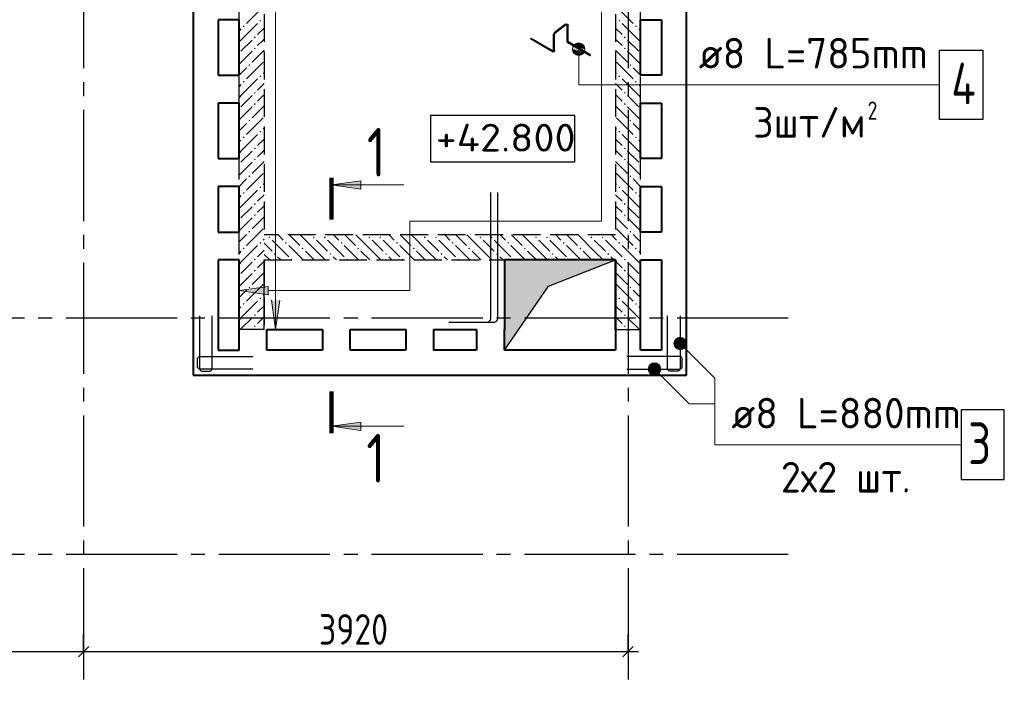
# Model space of a CAD drawing. Header units: millimetres. Extents: x 40580 to 1168286, y -220995 to 81020.
# Tile 320 of 419: x 814359 to 821448, y -112842 to -107992. Entities that reach past the tile are written whole.
import ezdxf

# ---------------------------------------------------------------- set-up
doc = ezdxf.new("R2010")
doc.units = ezdxf.units.MM
for name, pattern in [('______2', [270, 200, -70]), ('______5', [1100, 800, -100, 100, -100]), ('CENTER', [2, 1.25, -0.25, 0.25, -0.25])]:
    doc.linetypes.add(name, pattern=pattern)
for name, color, linetype, lineweight in [('Standard', 7, 'Continuous', 25), ('Высотные отметки', 7, 'Continuous', 25), ('ЖБ Перекрытие верхний уровень', 7, 'Continuous', 35), ('Обрамление проемов стержнями', 7, 'Continuous', 25), ('Общий01', 7, 'Continuous', 13), ('ОСИ', 7, 'CENTER', 15), ('Основная', 7, 'Continuous', 40), ('Позиционная метка линия выноска', 7, 'Continuous', 13), ('Позиционная метка номер позиции', 7, 'Continuous', 13), ('Узлы символ', 7, 'Continuous', 25), ('Фиксатор', 7, 'Continuous', 25)]:
    doc.layers.add(name, color=color, linetype=linetype, lineweight=lineweight)
doc.layers.add('ЖБ Стена верхний уровень', color=7, linetype='______2', true_color=0x656565)
doc.layers.add('Тонкие', color=7, linetype='Continuous')
doc.layers.add('ФВ-2', color=7, linetype='Continuous')
doc.styles.add('GOST 2.304', font='isocpeur.ttf', dxfattribs={"width": 0.8})
doc.styles.add('GOST 2.304-81', font='txt')
doc.styles.add('ISOCPEUR', font='isocpeur.ttf')

msp = doc.modelspace()

# ---------------------------------------------------------------- hatches: boundary and pattern name
at = {"layer": 'ЖБ Стена верхний уровень', "linetype": 'Continuous', "lineweight": -3, "transparency": 33554687}
for points in [[(815978.4, -108039), (815971.9, -108032.5), (815965.4, -108039), (815971.9, -108045.5)], [(816098.4, -107999), (816091.9, -107992.5), (816085.4, -107999), (816091.9, -108005.5)], [(818669.3, -107999), (818675.8, -107992.5), (818682.3, -107999), (818675.8, -108005.5)], [(818789.3, -108039), (818795.8, -108032.5), (818802.3, -108039), (818795.8, -108045.5)], [(816058.4, -108119), (816051.9, -108112.5), (816045.4, -108119), (816051.9, -108125.5)], [(818709.3, -108119), (818715.8, -108112.5), (818722.3, -108119), (818715.8, -108125.5)], [(816058.4, -108199), (816051.9, -108192.5), (816045.4, -108199), (816051.9, -108205.5)], [(818709.3, -108199), (818715.8, -108192.5), (818722.3, -108199), (818715.8, -108205.5)], [(816018.4, -108319), (816011.9, -108312.5), (816005.4, -108319), (816011.9, -108325.5)], [(818749.3, -108319), (818755.8, -108312.5), (818762.3, -108319), (818755.8, -108325.5)], [(816098.4, -108399), (816091.9, -108392.5), (816085.4, -108399), (816091.9, -108405.5)], [(818669.3, -108399), (818675.8, -108392.5), (818682.3, -108399), (818675.8, -108405.5)], [(815978.4, -108439), (815971.9, -108432.5), (815965.4, -108439), (815971.9, -108445.5)], [(818789.3, -108439), (818795.8, -108432.5), (818802.3, -108439), (818795.8, -108445.5)], [(816058.4, -108519), (816051.9, -108512.5), (816045.4, -108519), (816051.9, -108525.5)], [(818709.3, -108519), (818715.8, -108512.5), (818722.3, -108519), (818715.8, -108525.5)], [(816058.4, -108599), (816051.9, -108592.5), (816045.4, -108599), (816051.9, -108605.5)], [(818709.3, -108599), (818715.8, -108592.5), (818722.3, -108599), (818715.8, -108605.5)], [(816018.4, -108719), (816011.9, -108712.5), (816005.4, -108719), (816011.9, -108725.5)], [(818749.3, -108719), (818755.8, -108712.5), (818762.3, -108719), (818755.8, -108725.5)], [(816098.4, -108799), (816091.9, -108792.5), (816085.4, -108799), (816091.9, -108805.5)], [(818669.3, -108799), (818675.8, -108792.5), (818682.3, -108799), (818675.8, -108805.5)], [(815978.4, -108839), (815971.9, -108832.5), (815965.4, -108839), (815971.9, -108845.5)], [(818789.3, -108839), (818795.8, -108832.5), (818802.3, -108839), (818795.8, -108845.5)], [(816058.4, -108919), (816051.9, -108912.5), (816045.4, -108919), (816051.9, -108925.5)], [(818709.3, -108919), (818715.8, -108912.5), (818722.3, -108919), (818715.8, -108925.5)], [(816058.4, -108999), (816051.9, -108992.5), (816045.4, -108999), (816051.9, -109005.5)], [(818709.3, -108999), (818715.8, -108992.5), (818722.3, -108999), (818715.8, -109005.5)], [(816018.4, -109119), (816011.9, -109112.5), (816005.4, -109119), (816011.9, -109125.5)], [(818749.3, -109119), (818755.8, -109112.5), (818762.3, -109119), (818755.8, -109125.5)], [(815978.4, -109239), (815971.9, -109232.5), (815965.4, -109239), (815971.9, -109245.5)], [(816098.4, -109199), (816091.9, -109192.5), (816085.4, -109199), (816091.9, -109205.5)], [(818669.3, -109199), (818675.8, -109192.5), (818682.3, -109199), (818675.8, -109205.5)], [(818789.3, -109239), (818795.8, -109232.5), (818802.3, -109239), (818795.8, -109245.5)], [(816058.4, -109319), (816051.9, -109312.5), (816045.4, -109319), (816051.9, -109325.5)], [(818709.3, -109319), (818715.8, -109312.5), (818722.3, -109319), (818715.8, -109325.5)], [(816058.4, -109399), (816051.9, -109392.5), (816045.4, -109399), (816051.9, -109405.5)], [(818709.3, -109399), (818715.8, -109392.5), (818722.3, -109399), (818715.8, -109405.5)], [(816018.4, -109519), (816011.9, -109512.5), (816005.4, -109519), (816011.9, -109525.5)], [(818749.3, -109519), (818755.8, -109512.5), (818762.3, -109519), (818755.8, -109525.5)], [(816098.4, -109599), (816091.9, -109592.5), (816085.4, -109599), (816091.9, -109605.5)], [(816149.3, -109559), (816155.8, -109552.5), (816162.3, -109559), (816155.8, -109565.5)], [(816269.3, -109599), (816275.8, -109592.5), (816282.3, -109599), (816275.8, -109605.5)], [(816469.3, -109559), (816475.8, -109552.5), (816482.3, -109559), (816475.8, -109565.5)], [(816549.3, -109559), (816555.8, -109552.5), (816562.3, -109559), (816555.8, -109565.5)], [(816669.3, -109599), (816675.8, -109592.5), (816682.3, -109599), (816675.8, -109605.5)], [(816869.3, -109559), (816875.8, -109552.5), (816882.3, -109559), (816875.8, -109565.5)], [(816949.3, -109559), (816955.8, -109552.5), (816962.3, -109559), (816955.8, -109565.5)], [(817069.3, -109599), (817075.8, -109592.5), (817082.3, -109599), (817075.8, -109605.5)], [(817269.3, -109559), (817275.8, -109552.5), (817282.3, -109559), (817275.8, -109565.5)], [(817349.3, -109559), (817355.8, -109552.5), (817362.3, -109559), (817355.8, -109565.5)], [(817469.3, -109599), (817475.8, -109592.5), (817482.3, -109599), (817475.8, -109605.5)], [(817669.3, -109559), (817675.8, -109552.5), (817682.3, -109559), (817675.8, -109565.5)], [(817749.3, -109559), (817755.8, -109552.5), (817762.3, -109559), (817755.8, -109565.5)], [(817869.3, -109599), (817875.8, -109592.5), (817882.3, -109599), (817875.8, -109605.5)], [(818069.3, -109559), (818075.8, -109552.5), (818082.3, -109559), (818075.8, -109565.5)], [(818149.3, -109559), (818155.8, -109552.5), (818162.3, -109559), (818155.8, -109565.5)], [(818269.3, -109599), (818275.8, -109592.5), (818282.3, -109599), (818275.8, -109605.5)], [(818469.3, -109559), (818475.8, -109552.5), (818482.3, -109559), (818475.8, -109565.5)], [(818549.3, -109559), (818555.8, -109552.5), (818562.3, -109559), (818555.8, -109565.5)], [(818669.3, -109599), (818675.8, -109592.5), (818682.3, -109599), (818675.8, -109605.5)], [(815978.4, -109639), (815971.9, -109632.5), (815965.4, -109639), (815971.9, -109645.5)], [(816189.3, -109679), (816195.8, -109672.5), (816202.3, -109679), (816195.8, -109685.5)], [(816389.3, -109639), (816395.8, -109632.5), (816402.3, -109639), (816395.8, -109645.5)], [(816589.3, -109679), (816595.8, -109672.5), (816602.3, -109679), (816595.8, -109685.5)], [(816789.3, -109639), (816795.8, -109632.5), (816802.3, -109639), (816795.8, -109645.5)], [(816989.3, -109679), (816995.8, -109672.5), (817002.3, -109679), (816995.8, -109685.5)], [(817189.3, -109639), (817195.8, -109632.5), (817202.3, -109639), (817195.8, -109645.5)], [(817389.3, -109679), (817395.8, -109672.5), (817402.3, -109679), (817395.8, -109685.5)], [(817589.3, -109639), (817595.8, -109632.5), (817602.3, -109639), (817595.8, -109645.5)], [(817789.3, -109679), (817795.8, -109672.5), (817802.3, -109679), (817795.8, -109685.5)], [(817989.3, -109639), (817995.8, -109632.5), (818002.3, -109639), (817995.8, -109645.5)], [(818189.3, -109679), (818195.8, -109672.5), (818202.3, -109679), (818195.8, -109685.5)], [(818389.3, -109639), (818395.8, -109632.5), (818402.3, -109639), (818395.8, -109645.5)], [(818589.3, -109679), (818595.8, -109672.5), (818602.3, -109679), (818595.8, -109685.5)], [(818789.3, -109639), (818795.8, -109632.5), (818802.3, -109639), (818795.8, -109645.5)], [(816058.4, -109719), (816051.9, -109712.5), (816045.4, -109719), (816051.9, -109725.5)], [(816309.3, -109719), (816315.8, -109712.5), (816322.3, -109719), (816319.1, -109722.1), (816312.4, -109722.1)], [(816709.3, -109719), (816715.8, -109712.5), (816722.3, -109719), (816719.1, -109722.1), (816712.4, -109722.1)], [(817109.3, -109719), (817115.8, -109712.5), (817122.3, -109719), (817119.1, -109722.1), (817112.4, -109722.1)], [(817509.3, -109719), (817515.8, -109712.5), (817522.3, -109719), (817519.1, -109722.1), (817512.4, -109722.1)], [(817909.3, -109719), (817915.8, -109712.5), (817922.3, -109719), (817919.1, -109722.1), (817912.4, -109722.1)], [(818309.3, -109719), (818315.8, -109712.5), (818322.3, -109719), (818319.1, -109722.1), (818312.4, -109722.1)], [(818709.3, -109719), (818715.8, -109712.5), (818722.3, -109719), (818715.8, -109725.5)], [(816058.4, -109799), (816051.9, -109792.5), (816045.4, -109799), (816051.9, -109805.5)], [(818709.3, -109799), (818715.8, -109792.5), (818722.3, -109799), (818715.8, -109805.5)], [(816018.4, -109919), (816011.9, -109912.5), (816005.4, -109919), (816011.9, -109925.5)], [(818749.3, -109919), (818755.8, -109912.5), (818762.3, -109919), (818755.8, -109925.5)], [(816098.4, -109999), (816091.9, -109992.5), (816085.4, -109999), (816091.9, -110005.5)], [(818669.3, -109999), (818675.8, -109992.5), (818682.3, -109999), (818675.8, -110005.5)], [(815978.4, -110039), (815971.9, -110032.5), (815965.4, -110039), (815971.9, -110045.5)], [(818789.3, -110039), (818795.8, -110032.5), (818802.3, -110039), (818795.8, -110045.5)], [(816058.4, -110119), (816051.9, -110112.5), (816045.4, -110119), (816051.9, -110125.5)], [(818709.3, -110119), (818715.8, -110112.5), (818722.3, -110119), (818715.8, -110125.5)], [(816058.4, -110199), (816051.9, -110192.5), (816045.4, -110199), (816051.9, -110205.5)], [(818709.3, -110199), (818715.8, -110192.5), (818722.3, -110199), (818715.8, -110205.5)]]:
    msp.add_hatch(color=7, dxfattribs=at).paths.add_polyline_path(points, flags=16)
at = {"layer": 'Позиционная метка линия выноска', "linetype": 'Continuous', "lineweight": 13, "transparency": 33554687}
for points in [[(816148.8, -109972.1), (815938.8, -109942.1), (816148.8, -109912.1)], [(816230.6, -110012.1), (816200.6, -110222.1), (816170.6, -110012.1)]]:
    msp.add_hatch(color=7, dxfattribs=at).paths.add_polyline_path(points, flags=16)
at = {"layer": 'Позиционная метка номер позиции', "linetype": 'Continuous', "lineweight": 13, "transparency": 33554687}
for points in [[(818345.2, -108182), (818428.9, -108204.5), (818338.9, -108204.5)], [(818361.4, -108165.8), (818422.6, -108182), (818345.2, -108182)], [(818345.2, -108182), (818422.6, -108182), (818428.9, -108204.5)], [(818406.4, -108165.8), (818361.4, -108165.8), (818383.9, -108159.5)], [(818361.4, -108165.8), (818406.4, -108165.8), (818422.6, -108182)], [(818338.9, -108204.5), (818428.9, -108204.5), (818422.6, -108227)], [(818338.9, -108204.5), (818422.6, -108227), (818345.2, -108227)], [(818345.2, -108227), (818422.6, -108227), (818406.4, -108243.2)], [(818345.2, -108227), (818406.4, -108243.2), (818361.4, -108243.2)], [(818361.4, -108243.2), (818406.4, -108243.2), (818383.9, -108249.5)], [(819070.5, -110311.7), (819102.4, -110279.8), (819082, -110291.3)], [(819102.4, -110279.8), (819070.5, -110311.7), (819070.5, -110334.6)], [(819102.4, -110279.8), (819070.5, -110334.6), (819125.3, -110279.8)], [(819125.3, -110279.8), (819070.5, -110334.6), (819082, -110354.9)], [(819125.3, -110279.8), (819082, -110354.9), (819145.6, -110291.3)], [(819145.6, -110291.3), (819082, -110354.9), (819102.4, -110366.4)], [(819145.6, -110291.3), (819102.4, -110366.4), (819157.1, -110311.7)], [(819157.1, -110311.7), (819102.4, -110366.4), (819125.3, -110366.4)], [(819157.1, -110311.7), (819125.3, -110366.4), (819157.1, -110334.6)], [(819157.1, -110334.6), (819125.3, -110366.4), (819145.6, -110354.9)], [(818886.5, -110495.6), (818918.3, -110463.8), (818898, -110475.3)], [(818918.3, -110463.8), (818886.5, -110495.6), (818886.5, -110518.6)], [(818918.3, -110463.8), (818886.5, -110518.6), (818941.3, -110463.8)], [(818941.3, -110463.8), (818886.5, -110518.6), (818898, -110538.9)], [(818941.3, -110463.8), (818898, -110538.9), (818961.6, -110475.3)], [(818961.6, -110475.3), (818898, -110538.9), (818918.3, -110550.4)], [(818961.6, -110475.3), (818918.3, -110550.4), (818973.1, -110495.6)], [(818973.1, -110495.6), (818918.3, -110550.4), (818941.3, -110550.4)], [(818973.1, -110495.6), (818941.3, -110550.4), (818973.1, -110518.6)], [(818973.1, -110518.6), (818941.3, -110550.4), (818961.6, -110538.9)]]:
    msp.add_hatch(color=7, dxfattribs=at).paths.add_polyline_path(points)
at = {"layer": 'Узлы символ', "linetype": 'Continuous', "lineweight": 13, "transparency": 33554687}
for points in [[(816814.4, -109211.8), (816604.4, -109181.8), (816814.4, -109151.8)], [(816814.4, -110949.3), (816604.4, -110919.3), (816814.4, -110889.3)]]:
    msp.add_hatch(color=7, dxfattribs=at).paths.add_polyline_path(points, flags=16)
at = {"layer": 'ФВ-2'}
h = msp.add_hatch(color=256, dxfattribs=at)
h.dxf.hatch_style = 1
h.paths.add_polyline_path([(818408, -109816.2), (818167.2, -109910.2), (817848.8, -110372.1), (817848.8, -109742.1)])
h.paths.add_polyline_path([(818408, -109816.2), (817848.8, -109742.1), (817848.8, -109722.1), (818648.8, -109722.1)])

# ---------------------------------------------------------------- linework, layer by layer
at = {"color": 7, "linetype": 'Continuous', "lineweight": -3, "transparency": 33554687}
for points in [[(815653.8, -110123.1), (815653.8, -110504), (815654.3, -110507.5), (815655.5, -110511.2), (815657.4, -110514.5), (815659.7, -110517.2), (815662.4, -110519.5), (815665.8, -110521.4), (815669.4, -110522.6), (815672.9, -110523.1), (815724.7, -110523.1), (815728.2, -110522.6), (815731.9, -110521.4), (815735.2, -110519.5), (815738, -110517.2), (815740.2, -110514.5), (815742.1, -110511.2), (815743.3, -110507.5), (815743.8, -110504), (815743.8, -110123.1)], [(815653.8, -110123.1), (815653.8, -110504), (815654.3, -110507.5), (815655.5, -110511.2), (815657.4, -110514.5), (815659.7, -110517.2), (815662.4, -110519.5), (815665.8, -110521.4), (815669.4, -110522.6), (815672.9, -110523.1), (815724.7, -110523.1), (815728.2, -110522.6), (815731.9, -110521.4), (815735.2, -110519.5), (815738, -110517.2), (815740.2, -110514.5), (815742.1, -110511.2), (815743.3, -110507.5), (815743.8, -110504), (815743.8, -110123.1)], [(819113.8, -110123.1), (819113.8, -110504), (819113.3, -110507.5), (819112.1, -110511.2), (819110.2, -110514.5), (819107.9, -110517.2), (819105.2, -110519.5), (819101.9, -110521.4), (819098.2, -110522.6), (819094.7, -110523.1), (819042.9, -110523.1), (819039.4, -110522.6), (819035.8, -110521.4), (819032.4, -110519.5), (819029.7, -110517.2), (819027.4, -110514.5), (819025.5, -110511.2), (819024.3, -110507.5), (819023.8, -110504), (819023.8, -110123.1)], [(819113.8, -110123.1), (819113.8, -110504), (819113.3, -110507.5), (819112.1, -110511.2), (819110.2, -110514.5), (819107.9, -110517.2), (819105.2, -110519.5), (819101.9, -110521.4), (819098.2, -110522.6), (819094.7, -110523.1), (819042.9, -110523.1), (819039.4, -110522.6), (819035.8, -110521.4), (819032.4, -110519.5), (819029.7, -110517.2), (819027.4, -110514.5), (819025.5, -110511.2), (819024.3, -110507.5), (819023.8, -110504), (819023.8, -110123.1)], [(816037.8, -110507.1), (815656.9, -110507.1), (815653.4, -110506.6), (815649.8, -110505.4), (815646.4, -110503.5), (815643.7, -110501.2), (815641.4, -110498.5), (815639.5, -110495.2), (815638.3, -110491.5), (815637.8, -110488), (815637.8, -110436.2), (815638.3, -110432.7), (815639.5, -110429), (815641.4, -110425.7), (815643.7, -110423), (815646.4, -110420.7), (815649.8, -110418.8), (815653.4, -110417.6), (815656.9, -110417.1), (816037.8, -110417.1)], [(816037.8, -110507.1), (815656.9, -110507.1), (815653.4, -110506.6), (815649.8, -110505.4), (815646.4, -110503.5), (815643.7, -110501.2), (815641.4, -110498.5), (815639.5, -110495.2), (815638.3, -110491.5), (815637.8, -110488), (815637.8, -110436.2), (815638.3, -110432.7), (815639.5, -110429), (815641.4, -110425.7), (815643.7, -110423), (815646.4, -110420.7), (815649.8, -110418.8), (815653.4, -110417.6), (815656.9, -110417.1), (816037.8, -110417.1)], [(818729.8, -110507.1), (819110.7, -110507.1), (819114.2, -110506.6), (819117.9, -110505.4), (819121.2, -110503.5), (819124, -110501.2), (819126.2, -110498.5), (819128.1, -110495.2), (819129.3, -110491.5), (819129.8, -110488), (819129.8, -110436.2), (819129.3, -110432.7), (819128.1, -110429), (819126.2, -110425.7), (819124, -110423), (819121.2, -110420.7), (819117.9, -110418.8), (819114.2, -110417.6), (819110.7, -110417.1), (818729.8, -110417.1)], [(818729.8, -110507.1), (819110.7, -110507.1), (819114.2, -110506.6), (819117.9, -110505.4), (819121.2, -110503.5), (819124, -110501.2), (819126.2, -110498.5), (819128.1, -110495.2), (819129.3, -110491.5), (819129.8, -110488), (819129.8, -110436.2), (819129.3, -110432.7), (819128.1, -110429), (819126.2, -110425.7), (819124, -110423), (819121.2, -110420.7), (819117.9, -110418.8), (819114.2, -110417.6), (819110.7, -110417.1), (818729.8, -110417.1)]]:
    msp.add_lwpolyline(points, dxfattribs=at)
at = {"color": 7, "linetype": 'Continuous', "lineweight": 25, "transparency": 33554687}
msp.add_lwpolyline([(821138.2, -111302.1), (821448.2, -111302.1), (821448.2, -110802.1), (821138.2, -110802.1), (821138.2, -111302.1)], dxfattribs=at)
at = {"layer": 'Standard', "color": 251, "linetype": 'Continuous', "lineweight": -3, "true_color": 0x656565, "transparency": 33554687}
for p, q in [((814818.8, -112542.1), (814818.8, -112417.1)), ((818738.8, -112542.1), (818738.8, -112417.1)), ((814818.8, -112542.1), (814818.8, -112667.1)), ((814818.8, -112542.1), (814818.8, -112542.1)), ((818738.8, -112542.1), (818738.8, -112667.1)), ((818738.8, -112542.1), (818738.8, -112542.1))]:
    msp.add_line(p, q, dxfattribs=at)
at = {"layer": 'Standard', "color": 7, "linetype": 'Continuous', "lineweight": 25, "transparency": 33554687}
for p, q in [((814781.3, -112579.6), (814856.3, -112504.6)), ((818701.3, -112579.6), (818776.3, -112504.6))]:
    msp.add_line(p, q, dxfattribs=at)
at = {"layer": 'Standard', "color": 7, "linetype": 'Continuous', "lineweight": -3, "transparency": 33554687}
for p, q in [((810898.8, -112542.1), (814818.8, -112542.1)), ((814818.8, -112542.1), (818738.8, -112542.1)), ((818738.8, -112542.1), (818813.8, -112542.1))]:
    msp.add_line(p, q, dxfattribs=at)
at = {"layer": 'Высотные отметки', "color": 7, "linetype": 'Continuous', "lineweight": -3, "transparency": 33554687}
msp.add_lwpolyline([(817317.7, -109014.7), (818356.5, -109014.7), (818356.5, -108681.4), (817317.7, -108681.4), (817317.7, -109014.7)], dxfattribs=at)
at = {"layer": 'ЖБ Перекрытие верхний уровень', "color": 7, "linetype": 'Continuous', "lineweight": 25, "transparency": 33554687}
msp.add_line((816118.8, -110222.1), (816118.8, -109722.1), dxfattribs=at)
at = {"layer": 'ЖБ Стена верхний уровень', "color": 251, "linetype": '______2', "lineweight": -3, "true_color": 0x656565, "transparency": 33554687}
for p, q in [((815938.8, -110222.1), (815938.8, -104442.1)), ((816118.8, -104442.1), (816118.8, -109542.1)), ((818648.8, -104442.1), (818648.8, -109542.1)), ((818828.8, -110222.1), (818828.8, -104442.1)), ((818648.8, -109542.1), (816118.8, -109542.1)), ((816118.8, -109722.1), (818648.8, -109722.1)), ((816118.8, -109722.1), (816118.8, -110222.1)), ((816118.8, -110222.1), (815938.8, -110222.1)), ((818648.8, -110222.1), (818828.8, -110222.1))]:
    msp.add_line(p, q, dxfattribs=at)
at = {"layer": 'ЖБ Стена верхний уровень', "color": 9, "linetype": 'Continuous', "lineweight": -3, "true_color": 0xc7c7c7, "transparency": 33554687}
for p, q in [((816111.9, -107899), (815991.9, -108019)), ((818655.8, -107899), (818775.8, -108019)), ((815951.9, -108139), (816071.9, -108019)), ((818815.8, -108139), (818695.8, -108019)), ((815951.9, -108059), (815938.8, -108072)), ((816118.8, -108052), (816071.9, -108099)), ((818648.8, -108052), (818695.8, -108099)), ((818815.8, -108059), (818828.8, -108072)), ((815951.9, -108139), (815938.8, -108152)), ((816031.9, -108139), (815951.9, -108219)), ((816071.9, -108179), (816111.9, -108139)), ((816111.9, -108139), (816118.8, -108132)), ((818655.8, -108139), (818648.8, -108132)), ((818695.8, -108179), (818655.8, -108139)), ((818735.8, -108139), (818815.8, -108219)), ((818815.8, -108139), (818828.8, -108152)), ((816031.9, -108219), (815938.8, -108312)), ((816118.8, -108212), (816031.9, -108299)), ((818648.8, -108212), (818735.8, -108299)), ((818735.8, -108219), (818828.8, -108312)), ((816111.9, -108299), (815991.9, -108419)), ((818655.8, -108299), (818775.8, -108419)), ((815938.8, -108392), (815991.9, -108339)), ((816118.8, -108372), (816111.9, -108379)), ((818648.8, -108372), (818655.8, -108379)), ((818828.8, -108392), (818775.8, -108339)), ((815951.9, -108459), (815938.8, -108472)), ((815951.9, -108539), (816071.9, -108419)), ((816118.8, -108452), (816071.9, -108499)), ((818648.8, -108452), (818695.8, -108499)), ((818815.8, -108539), (818695.8, -108419)), ((818815.8, -108459), (818828.8, -108472)), ((815951.9, -108539), (815938.8, -108552)), ((816031.9, -108539), (815951.9, -108619)), ((816071.9, -108579), (816111.9, -108539)), ((816111.9, -108539), (816118.8, -108532)), ((818655.8, -108539), (818648.8, -108532)), ((818695.8, -108579), (818655.8, -108539)), ((818735.8, -108539), (818815.8, -108619)), ((818815.8, -108539), (818828.8, -108552)), ((816118.8, -108612), (816031.9, -108699)), ((818648.8, -108612), (818735.8, -108699)), ((816031.9, -108619), (815938.8, -108712)), ((818735.8, -108619), (818828.8, -108712)), ((815938.8, -108792), (815991.9, -108739)), ((816111.9, -108699), (815991.9, -108819)), ((818655.8, -108699), (818775.8, -108819)), ((818828.8, -108792), (818775.8, -108739)), ((815951.9, -108939), (816071.9, -108819)), ((816118.8, -108772), (816111.9, -108779)), ((818648.8, -108772), (818655.8, -108779)), ((818815.8, -108939), (818695.8, -108819)), ((815951.9, -108859), (815938.8, -108872)), ((816118.8, -108852), (816071.9, -108899)), ((818648.8, -108852), (818695.8, -108899)), ((818815.8, -108859), (818828.8, -108872)), ((815951.9, -108939), (815938.8, -108952)), ((816031.9, -108939), (815951.9, -109019)), ((816071.9, -108979), (816111.9, -108939)), ((816111.9, -108939), (816118.8, -108932)), ((818655.8, -108939), (818648.8, -108932)), ((818695.8, -108979), (818655.8, -108939)), ((818735.8, -108939), (818815.8, -109019)), ((818815.8, -108939), (818828.8, -108952)), ((816031.9, -109019), (815938.8, -109112)), ((816118.8, -109012), (816031.9, -109099)), ((818648.8, -109012), (818735.8, -109099)), ((818735.8, -109019), (818828.8, -109112)), ((816111.9, -109099), (815991.9, -109219)), ((818655.8, -109099), (818775.8, -109219)), ((815938.8, -109192), (815991.9, -109139)), ((816118.8, -109172), (816111.9, -109179)), ((818648.8, -109172), (818655.8, -109179)), ((818828.8, -109192), (818775.8, -109139)), ((815951.9, -109339), (816071.9, -109219)), ((818815.8, -109339), (818695.8, -109219)), ((815951.9, -109259), (815938.8, -109272)), ((816118.8, -109252), (816071.9, -109299)), ((818648.8, -109252), (818695.8, -109299)), ((818815.8, -109259), (818828.8, -109272)), ((815951.9, -109339), (815938.8, -109352)), ((816031.9, -109339), (815951.9, -109419)), ((816071.9, -109379), (816111.9, -109339)), ((816111.9, -109339), (816118.8, -109332)), ((818655.8, -109339), (818648.8, -109332)), ((818695.8, -109379), (818655.8, -109339)), ((818735.8, -109339), (818815.8, -109419)), ((818815.8, -109339), (818828.8, -109352)), ((816031.9, -109419), (815938.8, -109512)), ((816118.8, -109412), (816031.9, -109499)), ((818648.8, -109412), (818735.8, -109499)), ((818735.8, -109419), (818828.8, -109512)), ((816111.9, -109499), (815991.9, -109619)), ((818655.8, -109499), (818775.8, -109619)), ((815938.8, -109592), (815991.9, -109539)), ((816118.8, -109572), (816111.9, -109579)), ((816118.8, -109602), (816175.8, -109659)), ((816175.8, -109579), (816295.8, -109699)), ((816218.9, -109542.1), (816255.8, -109579)), ((816298.9, -109542.1), (816375.8, -109619)), ((816495.8, -109659), (816378.9, -109542.1)), ((816495.8, -109579), (816575.8, -109659)), ((816575.8, -109579), (816695.8, -109699)), ((816618.9, -109542.1), (816655.8, -109579)), ((816698.9, -109542.1), (816775.8, -109619)), ((816895.8, -109659), (816778.9, -109542.1)), ((816895.8, -109579), (816975.8, -109659)), ((816975.8, -109579), (817095.8, -109699)), ((817018.9, -109542.1), (817055.8, -109579)), ((817098.9, -109542.1), (817175.8, -109619)), ((817295.8, -109659), (817178.9, -109542.1)), ((817295.8, -109579), (817375.8, -109659)), ((817375.8, -109579), (817495.8, -109699)), ((817418.9, -109542.1), (817455.8, -109579)), ((817498.9, -109542.1), (817575.8, -109619)), ((817695.8, -109659), (817578.9, -109542.1)), ((817695.8, -109579), (817775.8, -109659)), ((817775.8, -109579), (817895.8, -109699)), ((817818.9, -109542.1), (817855.8, -109579)), ((817898.9, -109542.1), (817975.8, -109619)), ((818095.8, -109659), (817978.9, -109542.1)), ((818095.8, -109579), (818175.8, -109659)), ((818175.8, -109579), (818295.8, -109699)), ((818218.9, -109542.1), (818255.8, -109579)), ((818298.9, -109542.1), (818375.8, -109619)), ((818495.8, -109659), (818378.9, -109542.1)), ((818495.8, -109579), (818575.8, -109659)), ((818575.8, -109579), (818648.8, -109652)), ((818618.9, -109542.1), (818648.8, -109572)), ((818648.8, -109572), (818655.8, -109579)), ((818828.8, -109592), (818775.8, -109539)), ((815951.9, -109659), (815938.8, -109672)), ((815951.9, -109739), (816071.9, -109619)), ((816118.8, -109652), (816071.9, -109699)), ((816398.9, -109722.1), (816295.8, -109619)), ((816415.8, -109659), (816478.9, -109722.1)), ((816495.8, -109659), (816558.9, -109722.1)), ((816798.9, -109722.1), (816695.8, -109619)), ((816815.8, -109659), (816878.9, -109722.1)), ((816895.8, -109659), (816958.9, -109722.1)), ((817198.9, -109722.1), (817095.8, -109619)), ((817215.8, -109659), (817278.9, -109722.1)), ((817295.8, -109659), (817358.9, -109722.1)), ((817598.9, -109722.1), (817495.8, -109619)), ((817615.8, -109659), (817678.9, -109722.1)), ((817695.8, -109659), (817758.9, -109722.1)), ((817998.9, -109722.1), (817895.8, -109619)), ((818015.8, -109659), (818078.9, -109722.1)), ((818095.8, -109659), (818158.9, -109722.1)), ((818398.9, -109722.1), (818295.8, -109619)), ((818415.8, -109659), (818478.9, -109722.1)), ((818495.8, -109659), (818558.9, -109722.1)), ((818648.8, -109652), (818695.8, -109699)), ((818815.8, -109739), (818695.8, -109619)), ((818815.8, -109659), (818828.8, -109672)), ((815951.9, -109739), (815938.8, -109752)), ((816031.9, -109739), (815951.9, -109819)), ((816071.9, -109779), (816111.9, -109739)), ((816111.9, -109739), (816118.8, -109732)), ((816118.8, -109682), (816158.9, -109722.1)), ((816238.9, -109722.1), (816215.8, -109699)), ((816638.9, -109722.1), (816615.8, -109699)), ((817038.9, -109722.1), (817015.8, -109699)), ((817438.9, -109722.1), (817415.8, -109699)), ((817838.9, -109722.1), (817815.8, -109699)), ((818238.9, -109722.1), (818215.8, -109699)), ((818638.9, -109722.1), (818615.8, -109699)), ((818655.8, -109739), (818648.8, -109732)), ((818695.8, -109779), (818655.8, -109739)), ((818735.8, -109739), (818815.8, -109819)), ((818815.8, -109739), (818828.8, -109752)), ((816118.8, -109812), (816031.9, -109899)), ((818648.8, -109812), (818735.8, -109899)), ((816031.9, -109819), (815938.8, -109912)), ((818735.8, -109819), (818828.8, -109912)), ((815938.8, -109992), (815991.9, -109939)), ((816111.9, -109899), (815991.9, -110019)), ((818655.8, -109899), (818775.8, -110019)), ((818828.8, -109992), (818775.8, -109939)), ((815951.9, -110139), (816071.9, -110019)), ((816118.8, -109972), (816111.9, -109979)), ((818648.8, -109972), (818655.8, -109979)), ((818815.8, -110139), (818695.8, -110019)), ((815951.9, -110059), (815938.8, -110072)), ((816118.8, -110052), (816071.9, -110099)), ((818648.8, -110052), (818695.8, -110099)), ((818815.8, -110059), (818828.8, -110072)), ((815951.9, -110139), (815938.8, -110152)), ((816031.9, -110139), (815951.9, -110219)), ((816071.9, -110179), (816111.9, -110139)), ((816111.9, -110139), (816118.8, -110132)), ((818655.8, -110139), (818648.8, -110132)), ((818695.8, -110179), (818655.8, -110139)), ((818735.8, -110139), (818815.8, -110219)), ((818815.8, -110139), (818828.8, -110152)), ((816031.9, -110219), (816028.7, -110222.1)), ((816118.8, -110212), (816108.7, -110222.1)), ((818648.8, -110212), (818658.9, -110222.1)), ((818735.8, -110219), (818738.9, -110222.1))]:
    msp.add_line(p, q, dxfattribs=at)
at = {"layer": 'Обрамление проемов стержнями', "color": 7, "linetype": 'Continuous', "lineweight": 25, "transparency": 33554687}
for points in [[(817748.8, -109237.1), (817748.8, -110143.4), (817748.1, -110148.7), (817746.3, -110154.2), (817743.5, -110159.2), (817740, -110163.3), (817735.9, -110166.8), (817730.9, -110169.6), (817725.4, -110171.4), (817720.1, -110172.1), (817448.8, -110172.1)], [(817748.8, -109237.1), (817748.8, -110143.4), (817748.1, -110148.7), (817746.3, -110154.2), (817743.5, -110159.2), (817740, -110163.3), (817735.9, -110166.8), (817730.9, -110169.6), (817725.4, -110171.4), (817720.1, -110172.1), (817448.8, -110172.1)], [(817748.8, -109237.1), (817748.8, -110143.4), (817748.1, -110148.7), (817746.3, -110154.2), (817743.5, -110159.2), (817740, -110163.3), (817735.9, -110166.8), (817730.9, -110169.6), (817725.4, -110171.4), (817720.1, -110172.1), (817448.8, -110172.1)], [(817748.8, -109237.1), (817748.8, -110143.4), (817748.1, -110148.7), (817746.3, -110154.2), (817743.5, -110159.2), (817740, -110163.3), (817735.9, -110166.8), (817730.9, -110169.6), (817725.4, -110171.4), (817720.1, -110172.1), (817448.8, -110172.1)], [(817798.8, -109237.1), (817798.8, -110143.4), (817798.1, -110148.7), (817796.3, -110154.2), (817793.5, -110159.2), (817790, -110163.3), (817785.9, -110166.8), (817780.9, -110169.6), (817775.4, -110171.4), (817770.1, -110172.1), (817498.8, -110172.1)], [(817798.8, -109237.1), (817798.8, -110143.4), (817798.1, -110148.7), (817796.3, -110154.2), (817793.5, -110159.2), (817790, -110163.3), (817785.9, -110166.8), (817780.9, -110169.6), (817775.4, -110171.4), (817770.1, -110172.1), (817498.8, -110172.1)], [(817798.8, -109237.1), (817798.8, -110143.4), (817798.1, -110148.7), (817796.3, -110154.2), (817793.5, -110159.2), (817790, -110163.3), (817785.9, -110166.8), (817780.9, -110169.6), (817775.4, -110171.4), (817770.1, -110172.1), (817498.8, -110172.1)], [(817798.8, -109237.1), (817798.8, -110143.4), (817798.1, -110148.7), (817796.3, -110154.2), (817793.5, -110159.2), (817790, -110163.3), (817785.9, -110166.8), (817780.9, -110169.6), (817775.4, -110171.4), (817770.1, -110172.1), (817498.8, -110172.1)]]:
    msp.add_lwpolyline(points, dxfattribs=at)
at = {"layer": 'Общий01', "color": 7, "linetype": 'Continuous', "lineweight": -3, "transparency": 33554687}
for p, q in [((818289.8, -108024.3), (818207.5, -108086.5)), ((818294.2, -108030.2), (818212, -108092.4)), ((818300.1, -108149), (818300.1, -108033.1)), ((818307.5, -108149), (818307.5, -108033.1)), ((818203.1, -108213.7), (818203.1, -108095.3)), ((818210.5, -108213.7), (818210.5, -108095.3)), ((818193.9, -108223.2), (818035.7, -108130.2)), ((818197.6, -108216.9), (818039.4, -108123.9)), ((818462.2, -108250.6), (818305.6, -108158.5)), ((818465.9, -108244.2), (818309.3, -108152.2))]:
    msp.add_line(p, q, dxfattribs=at)
at = {"layer": 'Общий01', "color": 7, "linetype": 'Continuous', "lineweight": -3, "transparency": 33554687, "extrusion": (0, 0, -1)}
for centre, radius, start, end in [((-818296.5, -108033.1), 11, 52.90778, 180), ((-818296.5, -108033.1), 3.67, 52.90778, 180), ((-818214.2, -108095.3), 11, 0, 52.90778), ((-818214.2, -108095.3), 3.67, 0, 52.90778), ((-818311.2, -108149), 11, 300.44704, 0), ((-818311.2, -108149), 3.67, 300.44704, 0), ((-818199.5, -108213.7), 11, 180, 300.44704), ((-818199.5, -108213.7), 3.67, 180, 300.44704), ((-818464, -108247.4), 3.67, 120.44704, 300.44704)]:
    msp.add_arc(centre, radius, start, end, dxfattribs=at)
at = {"layer": 'ОСИ', "color": 8, "linetype": '______5', "lineweight": -3, "transparency": 33554687}
for p, q in [((814818.8, -103142.1), (814818.8, -112842.1)), ((818738.8, -103142.1), (818738.8, -112842.1)), ((819892.5, -110142.1), (792349.1, -110142.1)), ((819892.5, -111842.1), (792349.1, -111842.1))]:
    msp.add_line(p, q, dxfattribs=at)
at = {"layer": 'Основная', "transparency": 33554687}
for p, q in [((815608.8, -104242.1), (815608.8, -110552.1)), ((819158.8, -110552.1), (819158.8, -104242.1)), ((815788.8, -107992.1), (815788.8, -108392.1)), ((815938.8, -107992.1), (815788.8, -107992.1)), ((815938.8, -108392.1), (815938.8, -107992.1)), ((818828.8, -108392.1), (818828.8, -107992.1)), ((818828.8, -107992.1), (818978.8, -107992.1)), ((818978.8, -107992.1), (818978.8, -108392.1)), ((815788.8, -108392.1), (815938.8, -108392.1)), ((818978.8, -108392.1), (818828.8, -108392.1)), ((815788.8, -108592.1), (815788.8, -108992.1)), ((815938.8, -108592.1), (815788.8, -108592.1)), ((815938.8, -108992.1), (815938.8, -108592.1)), ((818828.8, -108992.1), (818828.8, -108592.1)), ((818828.8, -108592.1), (818978.8, -108592.1)), ((818978.8, -108592.1), (818978.8, -108992.1)), ((815788.8, -108992.1), (815938.8, -108992.1)), ((818978.8, -108992.1), (818828.8, -108992.1)), ((815788.8, -109192.1), (815788.8, -109522.1)), ((815938.8, -109192.1), (815788.8, -109192.1)), ((815938.8, -109522.1), (815938.8, -109192.1)), ((818828.8, -109522.1), (818828.8, -109192.1)), ((818828.8, -109192.1), (818978.8, -109192.1)), ((818978.8, -109192.1), (818978.8, -109522.1)), ((815788.8, -109522.1), (815938.8, -109522.1)), ((818978.8, -109522.1), (818828.8, -109522.1)), ((815938.8, -109722.1), (815788.8, -109722.1)), ((815788.8, -109722.1), (815788.8, -110372.1)), ((815938.8, -110372.1), (815938.8, -109722.1)), ((818648.8, -109722.1), (817848.8, -109722.1)), ((817848.8, -109722.1), (817848.8, -110222.1)), ((818648.8, -109722.1), (818648.8, -110222.1)), ((818648.8, -110222.1), (818648.8, -109722.1)), ((818828.8, -110372.1), (818828.8, -109722.1)), ((818828.8, -109722.1), (818978.8, -109722.1)), ((818978.8, -109722.1), (818978.8, -110372.1)), ((816138.8, -110372.1), (816138.8, -110222.1)), ((816138.8, -110222.1), (816538.8, -110222.1)), ((816538.8, -110222.1), (816538.8, -110372.1)), ((816738.8, -110372.1), (816738.8, -110222.1)), ((816738.8, -110222.1), (817138.8, -110222.1)), ((817138.8, -110222.1), (817138.8, -110372.1)), ((817338.8, -110222.1), (817648.8, -110222.1)), ((817338.8, -110222.1), (817338.8, -110372.1)), ((817648.8, -110222.1), (817648.8, -110372.1)), ((817848.8, -110372.1), (817848.8, -110222.1)), ((818648.8, -110222.1), (818648.8, -110372.1)), ((815788.8, -110372.1), (815938.8, -110372.1)), ((816538.8, -110372.1), (816138.8, -110372.1)), ((817138.8, -110372.1), (816738.8, -110372.1)), ((817648.8, -110372.1), (817338.8, -110372.1)), ((818648.8, -110372.1), (817848.8, -110372.1)), ((818978.8, -110372.1), (818828.8, -110372.1)), ((815608.8, -110552.1), (819158.8, -110552.1))]:
    msp.add_line(p, q, dxfattribs=at)
at = {"layer": 'Позиционная метка линия выноска', "color": 251, "linetype": 'Continuous', "lineweight": 13, "true_color": 0x494949, "transparency": 33554687}
for p, q in [((818548.8, -109442.1), (818548.8, -104242.1)), ((816200.6, -110222.1), (816200.6, -104472.1)), ((817168.8, -109942.1), (817168.8, -109442.1)), ((817168.8, -109442.1), (818548.8, -109442.1)), ((815938.8, -109942.1), (816148.8, -109912.1)), ((816148.8, -109972.1), (815938.8, -109942.1)), ((816148.8, -109912.1), (816148.8, -109972.1)), ((816148.8, -109942.1), (817168.8, -109942.1)), ((816200.6, -110222.1), (816170.6, -110012.1)), ((816230.6, -110012.1), (816200.6, -110222.1)), ((816150.6, -110222.1), (816250.6, -110222.1)), ((816200.6, -110222.1), (816200.6, -110222.1)), ((816200.6, -110222.1), (816200.6, -110222.1)), ((816200.6, -110222.1), (816200.6, -110222.1))]:
    msp.add_line(p, q, dxfattribs=at)
at = {"layer": 'Позиционная метка номер позиции', "color": 7, "linetype": 'Continuous', "lineweight": 13, "transparency": 33554687}
for p, q in [((818383.9, -108159.5), (818383.9, -108159.5)), ((818338.9, -108204.5), (818338.9, -108204.5)), ((818383.9, -108249.5), (818383.9, -108249.5)), ((818428.9, -108204.5), (818428.9, -108204.5)), ((819082, -110291.3), (819082, -110291.3)), ((819145.6, -110291.3), (819145.6, -110291.3)), ((819082, -110354.9), (819082, -110354.9)), ((819145.6, -110354.9), (819145.6, -110354.9)), ((818898, -110475.3), (818898, -110475.3)), ((818961.6, -110475.3), (818961.6, -110475.3)), ((818898, -110538.9), (818898, -110538.9)), ((818961.6, -110538.9), (818961.6, -110538.9))]:
    msp.add_line(p, q, dxfattribs=at)
for points in [[(818383.9, -108204.5), (818383.9, -108460.6), (820982.4, -108460.6)], [(819113.8, -110323.1), (819363.8, -110573.1), (819363.8, -111052.1), (821138.2, -111052.1)], [(818929.8, -110507.1), (819179.8, -110757.1), (819363.8, -110757.1), (819363.8, -111052.1), (821138.2, -111052.1)]]:
    msp.add_lwpolyline(points, dxfattribs=at)
for centre in [(818383.9, -108204.5), (819113.8, -110323.1), (818929.8, -110507.1)]:
    msp.add_circle(centre, 45, dxfattribs=at)
at = {"layer": 'Тонкие', "lineweight": 100}
for p, q in [((816604.4, -109431.8), (816604.4, -109131.8)), ((816604.4, -110669.3), (816604.4, -110969.3))]:
    msp.add_line(p, q, dxfattribs=at)
at = {"layer": 'Тонкие'}
for p, q in [((818167.2, -109910.2), (818648.8, -109722.1)), ((817848.8, -110372.1), (818167.2, -109910.2))]:
    msp.add_line(p, q, dxfattribs=at)
at = {"layer": 'Узлы символ', "color": 7, "linetype": 'Continuous', "lineweight": 13, "transparency": 33554687}
for p, q in [((816604.4, -109181.8), (816814.4, -109151.8)), ((816814.4, -109151.8), (816814.4, -109211.8)), ((816604.4, -109181.8), (817123.6, -109181.8)), ((816814.4, -109211.8), (816604.4, -109181.8)), ((816814.4, -109181.8), (816829.4, -109181.8)), ((816604.4, -110919.3), (816814.4, -110889.3)), ((816604.4, -110919.3), (817123.6, -110919.3)), ((816604.4, -110919.3), (816604.4, -110919.3)), ((816604.4, -110919.3), (816604.4, -110919.3)), ((816604.4, -110919.3), (816604.4, -110919.3)), ((816814.4, -110949.3), (816604.4, -110919.3)), ((816814.4, -110889.3), (816814.4, -110949.3)), ((816814.4, -110919.3), (816829.4, -110919.3))]:
    msp.add_line(p, q, dxfattribs=at)
at = {"layer": 'Фиксатор', "color": 7, "linetype": 'Continuous', "lineweight": 25, "transparency": 33554687}
msp.add_lwpolyline([(821292.4, -108710.6), (820982.4, -108710.6), (820982.4, -108210.6), (821292.4, -108210.6), (821292.4, -108710.6)], dxfattribs=at)
msp.add_lwpolyline([(821292.4, -108710.6), (820982.4, -108710.6), (820982.4, -108210.6), (821292.4, -108210.6), (821292.4, -108710.6)], dxfattribs=at)

# ---------------------------------------------------------------- texts
at = {"color": 7, "linetype": 'Continuous', "lineweight": 13, "transparency": 33554687, "attachment_point": 7, "style": 'ISOCPEUR'}
for s, insert, char_height, width in [('\\W0.98;ø8 L=880mm ', (819482.9, -110934.8), 220, 1889.816), ('{\\W0.7800;3}', (821188.2, -111192.1), 300, 326.853)]:
    msp.add_mtext(s, dxfattribs=dict(at, insert=insert, char_height=char_height, width=width))
at = {"layer": 'Standard', "color": 7, "linetype": 'Continuous', "lineweight": 25, "transparency": 33554687, "insert": (816513, -112492.1), "char_height": 220, "width": 657.046, "attachment_point": 7, "style": 'GOST 2.304-81'}
msp.add_mtext('3920', dxfattribs=at)
at = {"layer": 'Высотные отметки', "color": 7, "linetype": 'Continuous', "lineweight": -3, "transparency": 33554687, "insert": (817354.7, -108941.4), "char_height": 200, "width": 931.942, "attachment_point": 7, "style": 'GOST 2.304'}
msp.add_mtext('{\\W1.1100;+42.800}', dxfattribs=at)
at = {"layer": 'Узлы символ', "color": 7, "linetype": 'Continuous', "lineweight": -3, "transparency": 33554687, "char_height": 350, "attachment_point": 7, "style": 'ISOCPEUR'}
for insert, width in [((816858.5, -109121.7), 381.312), ((816854.7, -111324.6), 381.322)]:
    msp.add_mtext('{\\W0.7800;1}', dxfattribs=dict(at, insert=insert, width=width))
at = {"layer": 'Фиксатор', "color": 7, "linetype": 'Continuous', "lineweight": 13, "transparency": 33554687, "attachment_point": 9, "style": 'ISOCPEUR'}
for s, insert, char_height, width in [('\\W0.98;ø8 L=785mm ', (820898.4, -108343.2), 220, 1889.823), ('{\\W0.7800;4}', (821242.4, -108600.6), 300, 326.843)]:
    msp.add_mtext(s, dxfattribs=dict(at, insert=insert, char_height=char_height, width=width))
at = {"layer": 'Фиксатор', "color": 7, "linetype": 'Continuous', "lineweight": 25, "transparency": 33554687, "style": 'ISOCPEUR'}
for s, insert, char_height, width, attachment_point in [('\\W0.95;3шт/м', (820449.3, -108841), 220, 984.761, 9), ('\\W0.78;2', (820534.5, -108712.7), 132, 143.811, 9), ('\\W0.96;2х2 шт.', (819839.3, -111396.3), 220, 1161.734, 7)]:
    msp.add_mtext(s, dxfattribs=dict(at, insert=insert, char_height=char_height, width=width, attachment_point=attachment_point))

doc.saveas('drawing.dxf')
